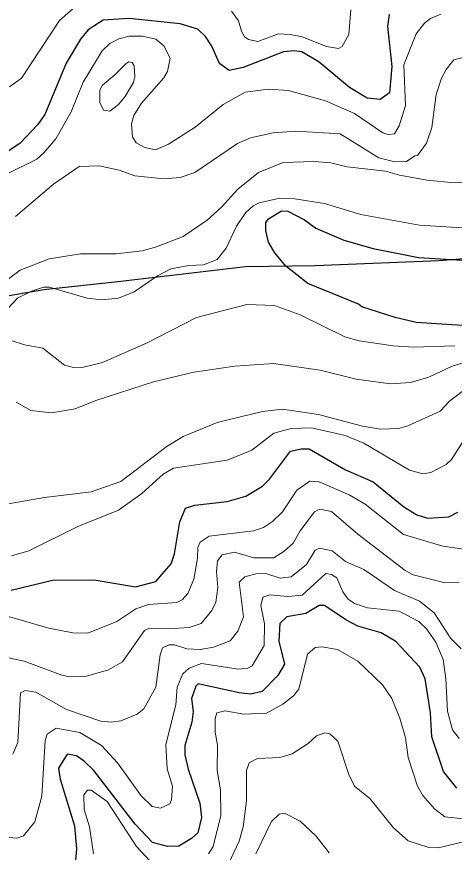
# Model space of a CAD drawing. Extents: x 673.3 to 698.5, y 6984.3 to 7012.3.
# Drawn here: x 686.433 to 687.171, y 6997.77 to 6999.178 of the extents above; entities that cross this region are included whole.
import ezdxf

# ---------------------------------------------------------------- set-up
doc = ezdxf.new("R2010")
doc.units = 0
doc.header["$LTSCALE"] = 0.032
for name, color, linetype, lineweight in [('1', 7, 'Continuous', 25), ('2', 7, 'Continuous', 13), ('26', 7, 'Continuous', 25)]:
    doc.layers.add(name, color=color, linetype=linetype, lineweight=lineweight)

msp = doc.modelspace()

# ---------------------------------------------------------------- linework, layer by layer
at = {"layer": '1'}
for points in [[(687.0614, 6999.1822), (687.0588, 6999.1612), (687.066, 6999.0938), (687.0618, 6999.0496), (687.0462, 6999.0382), (687.0244, 6999.0406), (686.9946, 6999.0583), (686.9436, 6999.101), (686.9142, 6999.1187), (686.9018, 6999.1204), (686.8836, 6999.1187), (686.8155, 6999.092), (686.7918, 6999.0871), (686.7756, 6999.0989), (686.7626, 6999.1284), (686.7521, 6999.1442), (686.7391, 6999.1567)], [(686.7391, 6999.1567), (686.7093, 6999.1659), (686.6233, 6999.1749), (686.5791, 6999.1717), (686.554, 6999.1556), (686.5409, 6999.1402), (686.517, 6999.0997), (686.4809, 6999.0131), (686.4688, 6998.9956), (686.4395, 6998.9646), (686.4022, 6998.94)], [(687.1845, 6998.6577), (687.107, 6998.6627), (687.0716, 6998.6712), (687.0156, 6998.6888), (687.0098, 6998.6936), (686.9246, 6998.7285), (686.8874, 6998.7574), (686.8685, 6998.7798), (686.8579, 6998.7981), (686.8535, 6998.8179), (686.8535, 6998.8309), (686.858, 6998.8374), (686.8798, 6998.8508), (686.8907, 6998.8505), (686.9185, 6998.8357), (686.9376, 6998.8214), (686.9849, 6998.8015), (687.0348, 6998.7874), (687.1108, 6998.7722), (687.1939, 6998.7671)], [(686.424, 6998.2118), (686.494, 6998.2286), (686.5641, 6998.2293), (686.6337, 6998.2174), (686.6678, 6998.2262), (686.6938, 6998.2564), (686.6996, 6998.2729), (686.7086, 6998.3266), (686.7181, 6998.3497), (686.7336, 6998.3549), (686.7881, 6998.3609), (686.8196, 6998.3701), (686.8479, 6998.387), (686.8597, 6998.3986), (686.895, 6998.4459), (686.9129, 6998.4501), (686.9267, 6998.4498), (686.988, 6998.4142), (687.0348, 6998.3941), (687.0865, 6998.3521), (687.1081, 6998.3387), (687.1263, 6998.3329), (687.1624, 6998.3355), (687.1774, 6998.3433)], [(687.1756, 6997.878), (687.1532, 6997.9062), (687.1337, 6997.9645), (687.131, 6998.0052), (687.1223, 6998.0622), (687.1132, 6998.082), (687.0725, 6998.1254), (687.0481, 6998.1398), (687.0087, 6998.1514), (686.9882, 6998.1618), (686.9523, 6998.186), (686.9433, 6998.1862), (686.921, 6998.1725), (686.8889, 6998.1668), (686.8771, 6998.1558), (686.8755, 6998.126), (686.8851, 6998.087), (686.8736, 6998.068), (686.8474, 6998.0413), (686.8275, 6998.0365), (686.8084, 6998.0389), (686.7395, 6998.0542), (686.7354, 6998.0499), (686.7282, 6998.029), (686.7312, 6998.0073), (686.7288, 6997.9892), (686.7167, 6997.9501), (686.7172, 6997.9345), (686.7226, 6997.9103), (686.7425, 6997.8532), (686.7452, 6997.8286), (686.7387, 6997.803), (686.7281, 6997.7933), (686.707, 6997.7807), (686.6878, 6997.78), (686.6624, 6997.7869), (686.6334, 6997.8176), (686.5633, 6997.908), (686.5475, 6997.9238), (686.5341, 6997.9329), (686.5188, 6997.9353), (686.5042, 6997.9119), (686.5065, 6997.8934), (686.531, 6997.8149), (686.5342, 6997.7761), (686.5326, 6997.7567)]]:
    msp.add_lwpolyline(points, dxfattribs=at)
at = {"layer": '2'}
for points in [[(686.4216, 6999.0595), (686.4416, 6999.0742), (686.5056, 6999.1715), (686.5384, 6999.2)], [(687.1488, 6999.1823), (687.1313, 6999.1749), (687.1211, 6999.1672), (687.1069, 6999.1491), (687.0864, 6999.0967), (687.0888, 6999.0284), (687.0782, 6998.9941), (687.0705, 6998.9803), (687.0596, 6998.9795), (687.0508, 6998.982), (687.0031, 6999.0146), (686.9543, 6999.0362), (686.892, 6999.0535), (686.8573, 6999.056), (686.8185, 6999.0507), (686.7816, 6999.03), (686.7343, 6998.9915), (686.6896, 6998.963), (686.6676, 6998.9535), (686.6496, 6998.9572), (686.635, 6998.9651), (686.6287, 6998.9755), (686.6271, 6998.9971), (686.6308, 6999.0115), (686.6437, 6999.0322), (686.6817, 6999.0747), (686.6877, 6999.0855), (686.6922, 6999.1078), (686.6815, 6999.1285), (686.6679, 6999.1397), (686.6456, 6999.1448), (686.6233, 6999.1448), (686.6059, 6999.1407), (686.5905, 6999.1326), (686.5775, 6999.1205), (686.5458, 6999.0677), (686.5255, 6999.0175), (686.4995, 6998.9719), (686.4794, 6998.9483), (686.4674, 6998.9381), (686.4151, 6998.9121)], [(686.7954, 6999.1873), (686.8077, 6999.1711), (686.8124, 6999.1532), (686.8175, 6999.1438), (686.8243, 6999.1393), (686.8401, 6999.1359), (686.8748, 6999.1487), (686.8948, 6999.1481), (686.9148, 6999.1438), (686.9559, 6999.1275), (686.9761, 6999.1245), (686.9821, 6999.1278), (686.9935, 6999.1477), (686.9967, 6999.1896)], [(686.4314, 6998.8414), (686.4956, 6998.8959), (686.5388, 6998.9257), (686.5728, 6998.9265), (686.6065, 6998.9193), (686.6325, 6998.9095), (686.6823, 6998.9046), (686.7089, 6998.9071), (686.7338, 6998.9153), (686.806, 6998.9643), (686.8277, 6998.9738), (686.866, 6998.982), (686.9042, 6998.9851), (686.9791, 6998.9804), (687.0441, 6998.9401), (687.0708, 6998.9332), (687.0907, 6998.9339), (687.1047, 6998.9433), (687.1093, 6998.9439), (687.1246, 6998.9649), (687.1337, 6998.9912), (687.1409, 6999.0469), (687.1496, 6999.0744), (687.1574, 6999.0889), (687.1705, 6999.1051), (687.193, 6999.1105)], [(687.1882, 6998.8989), (687.171, 6998.8981), (687.1257, 6998.9022), (687.0788, 6998.9107), (687.0552, 6998.9176), (686.9909, 6998.925), (686.9632, 6998.9315), (686.9345, 6998.9339), (686.8828, 6998.9322), (686.8411, 6998.9154), (686.8062, 6998.8875), (686.7787, 6998.8568), (686.7546, 6998.8349), (686.714, 6998.8075), (686.6692, 6998.7899), (686.6448, 6998.7833), (686.6012, 6998.7784), (686.5413, 6998.7783), (686.4881, 6998.7702), (686.4394, 6998.751), (686.4068, 6998.7266)], [(687.1938, 6998.8215), (687.1126, 6998.8264), (687.0137, 6998.8444), (686.9523, 6998.863), (686.9025, 6998.8712), (686.8769, 6998.8719), (686.8421, 6998.8641), (686.8323, 6998.8591), (686.8194, 6998.8476), (686.8039, 6998.825), (686.7868, 6998.788), (686.7713, 6998.7687), (686.7487, 6998.7597), (686.7238, 6998.7587), (686.6935, 6998.7532), (686.6707, 6998.7412), (686.6314, 6998.7141), (686.6049, 6998.7034), (686.5765, 6998.701), (686.5523, 6998.7035), (686.489, 6998.7222), (686.4788, 6998.7221), (686.4585, 6998.7156), (686.4346, 6998.7037), (686.4186, 6998.6863)], [(686.4324, 6998.5287), (686.4574, 6998.5143), (686.492, 6998.5104), (686.5321, 6998.517), (686.567, 6998.5311), (686.6643, 6998.5627), (686.7324, 6998.5789), (686.8015, 6998.5893), (686.8663, 6998.5934), (686.9453, 6998.5821), (687.006, 6998.5674), (687.064, 6998.5593), (687.0977, 6998.5615), (687.1282, 6998.5708), (687.1677, 6998.589), (687.2066, 6998.6007), (687.2145, 6998.6028), (687.2444, 6998.6141), (687.3419, 6998.6424), (687.3981, 6998.6633), (687.4398, 6998.6885), (687.4733, 6998.717)], [(686.4259, 6998.632), (686.4464, 6998.625), (686.4778, 6998.6196), (686.5142, 6998.591), (686.5295, 6998.587), (686.5463, 6998.5876), (686.5783, 6998.5955), (686.6537, 6998.6283), (686.7364, 6998.6712), (686.8217, 6998.6928), (686.8679, 6998.6911), (686.9116, 6998.6756), (686.9868, 6998.6388), (687.0112, 6998.6318), (687.068, 6998.6231), (687.1028, 6998.6212), (687.1725, 6998.6236)], [(687.2572, 6998.5861), (687.2417, 6998.5807), (687.1964, 6998.5552), (687.1632, 6998.5301), (687.1476, 6998.5133), (687.0928, 6998.4887), (687.0771, 6998.4843), (687.0469, 6998.4829), (687.0166, 6998.4881), (686.9425, 6998.5079), (686.8816, 6998.5169), (686.848, 6998.5129), (686.7715, 6998.4942), (686.7142, 6998.4705), (686.6874, 6998.4542), (686.609, 6998.3946), (686.559, 6998.3772), (686.4806, 6998.3677), (686.3767, 6998.3501)], [(686.4246, 6998.2694), (686.4541, 6998.2779), (686.5367, 6998.319), (686.6049, 6998.3466), (686.6444, 6998.3745), (686.6802, 6998.4071), (686.6979, 6998.4175), (686.7885, 6998.4309), (686.8301, 6998.4478), (686.8669, 6998.4762), (686.896, 6998.4842), (686.9311, 6998.4851), (686.9876, 6998.4722), (687.0186, 6998.4593), (687.0959, 6998.414), (687.1181, 6998.4078), (687.1315, 6998.41), (687.1579, 6998.4234), (687.1666, 6998.4318), (687.1911, 6998.4707)], [(686.9939, 6998.3721), (686.9436, 6998.394), (686.9279, 6998.3956), (686.9061, 6998.3804), (686.8819, 6998.3435), (686.865, 6998.3273), (686.8497, 6998.3175), (686.8328, 6998.3116), (686.7582, 6998.3027), (686.743, 6998.2929), (686.7387, 6998.2837), (686.7386, 6998.2659), (686.7322, 6998.2305), (686.7218, 6998.2064), (686.7127, 6998.1955), (686.7037, 6998.1912), (686.6555, 6998.1879), (686.6344, 6998.1805), (686.6021, 6998.1591), (686.5532, 6998.1391), (686.5279, 6998.1399), (686.4876, 6998.1476), (686.3936, 6998.1748)], [(687.184, 6998.2816), (687.1521, 6998.2857), (687.0858, 6998.3058), (687.0212, 6998.3565), (686.9939, 6998.3721)], [(686.5885, 6998.0778), (686.6116, 6998.0911), (686.6489, 6998.1437), (686.6575, 6998.1479), (686.6888, 6998.1464), (686.7243, 6998.1486), (686.7443, 6998.1554), (686.7626, 6998.1775), (686.7695, 6998.1913), (686.7728, 6998.216), (686.7704, 6998.243), (686.7721, 6998.261), (686.78, 6998.2715), (686.8005, 6998.2758), (686.8334, 6998.266), (686.8673, 6998.2661), (686.8838, 6998.2768), (686.8997, 6998.2911), (686.9114, 6998.3119), (686.9356, 6998.344), (686.9444, 6998.3482), (686.9641, 6998.3445), (687.0088, 6998.3062), (687.0886, 6998.2451), (687.1021, 6998.2374), (687.1537, 6998.2246), (687.1794, 6998.2253)], [(686.4269, 6997.9357), (686.4356, 6997.9549), (686.44, 6998.0389), (686.448, 6998.0429), (686.4657, 6998.0402), (686.5174, 6998.011), (686.5754, 6997.9909), (686.593, 6997.9893), (686.6088, 6997.9914), (686.6366, 6998.0026), (686.6481, 6998.0117), (686.6678, 6998.0481), (686.6751, 6998.1029), (686.6794, 6998.1147), (686.6899, 6998.1194), (686.6995, 6998.1194), (686.7202, 6998.1127), (686.7431, 6998.1117), (686.7654, 6998.1156), (686.7934, 6998.1262), (686.8064, 6998.1426), (686.8158, 6998.167), (686.8087, 6998.225), (686.8182, 6998.2345), (686.839, 6998.24), (686.855, 6998.2392), (686.8775, 6998.2322), (686.8961, 6998.2342), (686.9224, 6998.2552), (686.9369, 6998.279), (686.9441, 6998.2823), (686.9655, 6998.278), (686.9879, 6998.2603), (687.0186, 6998.2466), (687.0703, 6998.2111), (687.1126, 6998.193), (687.1373, 6998.1735), (687.1655, 6998.1302), (687.1829, 6998.1129)], [(687.1685, 6997.9765), (687.1597, 6998.0081), (687.1572, 6998.0625), (687.1523, 6998.0951), (687.1401, 6998.1244), (687.1244, 6998.1466), (687.1118, 6998.1589), (687.0781, 6998.1763), (687.0248, 6998.1819), (687.0031, 6998.1893), (686.9922, 6998.1966), (686.9832, 6998.2088), (686.9732, 6998.2325), (686.9642, 6998.2383), (686.9548, 6998.2399), (686.915, 6998.2034), (686.8909, 6998.2009), (686.8602, 6998.2041), (686.8486, 6998.1999), (686.8453, 6998.1861), (686.8512, 6998.1551), (686.851, 6998.1184), (686.8303, 6998.0841), (686.8231, 6998.0805), (686.8075, 6998.0788), (686.7451, 6998.0885), (686.724, 6998.0804), (686.7137, 6998.0707), (686.7038, 6998.0485), (686.7019, 6998.0185), (686.6849, 6997.952), (686.6874, 6997.9107), (686.6962, 6997.8817), (686.6946, 6997.8587), (686.6915, 6997.852), (686.6758, 6997.8445), (686.6619, 6997.8471), (686.6436, 6997.8652), (686.6032, 6997.9211), (686.5763, 6997.9503), (686.5402, 6997.9719), (686.5001, 6997.9794), (686.4851, 6997.9693), (686.4813, 6997.9585), (686.4756, 6997.8645), (686.4641, 6997.8215), (686.4451, 6997.7979), (686.4336, 6997.7938), (686.4208, 6997.795)], [(686.7571, 6997.7675), (686.7646, 6997.78), (686.7778, 6997.8319), (686.7769, 6997.8752), (686.7713, 6997.9082), (686.772, 6997.9505), (686.768, 6997.9726), (686.768, 6997.9957), (686.7712, 6998.0051), (686.7843, 6998.0086), (686.8163, 6998.0026), (686.8546, 6998.0048), (686.8822, 6998.0195), (686.9001, 6998.0336), (686.9092, 6998.0448), (686.9237, 6998.1042), (686.9368, 6998.1154), (686.9482, 6998.1163), (686.9744, 6998.1119), (687.0087, 6998.092), (687.0505, 6998.0524), (687.066, 6998.0291), (687.0796, 6997.9964), (687.0889, 6997.9628), (687.0935, 6997.9296), (687.1094, 6997.8818), (687.1185, 6997.866), (687.138, 6997.8432), (687.1555, 6997.8298), (687.1869, 6997.8264)], [(686.409, 6998.0998), (686.4461, 6998.0924), (686.5095, 6998.0684), (686.5233, 6998.0658), (686.5509, 6998.0667), (686.5885, 6998.0778)], [(686.7819, 6997.7329), (686.8086, 6997.7891), (686.8151, 6997.8133), (686.8208, 6997.857), (686.8209, 6997.9077), (686.8253, 6997.921), (686.8397, 6997.9281), (686.8774, 6997.9298), (686.8977, 6997.936), (686.9249, 6997.9532), (686.9391, 6997.9663), (686.953, 6997.9712), (686.9615, 6997.9699), (686.9748, 6997.9572), (686.9934, 6997.9015), (687.0033, 6997.8818), (687.029, 6997.8608), (687.0688, 6997.8113), (687.0936, 6997.7895), (687.1282, 6997.7782), (687.1448, 6997.7775), (687.2034, 6997.7915)], [(687.1798, 6997.9619), (687.1685, 6997.9765)], [(686.5627, 6997.7677), (686.5563, 6997.813), (686.5473, 6997.8423), (686.5464, 6997.8672), (686.5526, 6997.8748), (686.5592, 6997.8751), (686.586, 6997.8558), (686.6356, 6997.7797), (686.6578, 6997.7558)], [(686.9116, 6997.8228), (686.8851, 6997.8359), (686.8761, 6997.8345), (686.8629, 6997.8223), (686.8367, 6997.7678)], [(686.9603, 6997.7693), (686.9386, 6997.7973), (686.9116, 6997.8228)]]:
    msp.add_lwpolyline(points, dxfattribs=at)
msp.add_lwpolyline([(686.616, 6999.0427), (686.6304, 6999.0671), (686.6326, 6999.0767), (686.6314, 6999.0952), (686.6284, 6999.1008), (686.6227, 6999.1016), (686.6173, 6999.0982), (686.599, 6999.0801), (686.5779, 6999.0625), (686.5739, 6999.0541), (686.5734, 6999.0332), (686.5796, 6999.0201), (686.5904, 6999.0187), (686.6049, 6999.0298)], close=True, dxfattribs=at)
at = {"layer": '26'}
msp.add_lwpolyline([(685.4536, 6998.668), (685.6481, 6998.6556), (685.8685, 6998.6475), (686.1113, 6998.6637), (686.2933, 6998.686), (686.4794, 6998.7183), (686.6089, 6998.7325), (686.8193, 6998.7568), (686.9366, 6998.7588), (687.145, 6998.7669), (687.2946, 6998.779), (687.3796, 6998.7851), (687.9813, 6998.8689), (688.3616, 6998.8988), (689.0245, 6998.8689), (689.3967, 6998.8173), (689.6086, 6998.7793)], dxfattribs=at)

doc.saveas('drawing.dxf')
